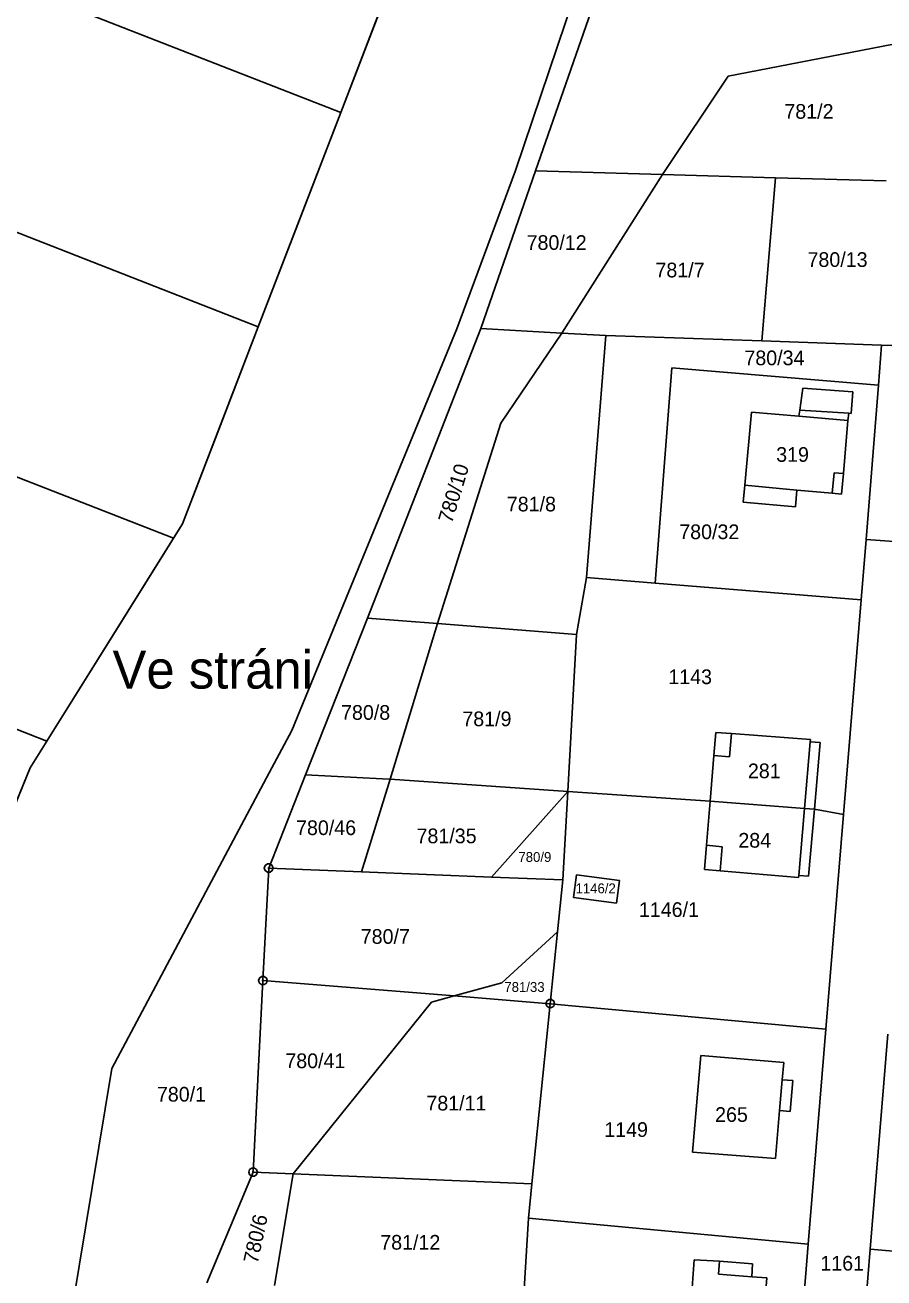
# Model space of a CAD drawing. Extents: x -593358 to -590116, y -1072518 to -1068420.
# Drawn here: x -592030.1 to -591930.6, y -1070702.8 to -1070557.8 of the extents above; entities that cross this region are included whole.
import ezdxf

# ---------------------------------------------------------------- set-up
doc = ezdxf.new("R2010")
doc.units = 0
for name, color, linetype in [('Názvosloví', 7, 'Continuous'), ('Parcela KN', 7, 'Continuous'), ('Parcela ZE', 7, 'Continuous'), ('Parcelní číslo', 7, 'Continuous'), ('Parcelní číslo_stavební', 7, 'Continuous'), ('stavby - vnitřní kresba', 7, 'Continuous'), ('Vnitřní obvod', 7, 'Continuous'), ('Vrstva 24', 7, 'Continuous')]:
    doc.layers.add(name, color=color, linetype=linetype)

msp = doc.modelspace()

# ---------------------------------------------------------------- linework, layer by layer
at = {"layer": 'Parcela KN'}
for p, q in [((-591993.53, -1070567.9), (-591983.95, -1070542.99)), ((-591973.27, -1070574.59), (-591965.95, -1070552.82)), ((-591970.97, -1070574.65), (-591963.41, -1070552.95)), ((-591948.67, -1070563.68), (-591918.52, -1070557.84)), ((-591956.26, -1070575.07), (-591948.67, -1070563.68)), ((-592003.07, -1070592.7), (-591993.53, -1070567.9)), ((-591980.07, -1070592.91), (-591973.27, -1070574.59)), ((-591977.31, -1070592.87), (-591970.97, -1070574.65)), ((-591956.26, -1070575.07), (-591970.97, -1070574.65)), ((-591967.92, -1070593.42), (-591956.26, -1070575.07)), ((-591943.2, -1070575.44), (-591956.26, -1070575.07)), ((-591944.75, -1070594.33), (-591943.2, -1070575.44)), ((-591930.36, -1070575.81), (-591943.2, -1070575.44)), ((-592011.84, -1070615.49), (-592003.07, -1070592.7)), ((-591980.07, -1070592.91), (-591993.75, -1070626.15)), ((-591990.42, -1070626.41), (-591977.31, -1070592.87)), ((-591967.92, -1070593.42), (-591977.31, -1070592.87)), ((-591975, -1070603.84), (-591967.92, -1070593.42)), ((-591962.84, -1070593.71), (-591967.92, -1070593.42)), ((-591962.84, -1070593.71), (-591965.05, -1070621.72)), ((-591944.75, -1070594.33), (-591962.84, -1070593.71)), ((-591930.89, -1070594.8), (-591944.75, -1070594.33)), ((-591931.26, -1070599.45), (-591930.89, -1070594.8)), ((-591923.86, -1070595.03), (-591930.89, -1070594.8)), ((-591955.18, -1070597.43), (-591957.1, -1070622.36)), ((-591931.26, -1070599.45), (-591955.18, -1070597.43)), ((-591940.01, -1070599.8), (-591940.37, -1070602.35)), ((-591934.24, -1070600.22), (-591940.01, -1070599.8)), ((-591932.7, -1070617.32), (-591931.26, -1070599.45)), ((-591934.42, -1070602.72), (-591934.24, -1070600.22)), ((-591945.96, -1070602.56), (-591946.74, -1070611.04)), ((-591940.47, -1070603.02), (-591945.96, -1070602.56)), ((-591940.37, -1070602.35), (-591940.47, -1070603.02)), ((-591934.82, -1070603.55), (-591934.68, -1070602.7)), ((-591934.68, -1070602.7), (-591934.42, -1070602.72)), ((-591982.33, -1070627.04), (-591975, -1070603.84)), ((-591935.32, -1070609.68), (-591934.82, -1070603.55)), ((-591935.55, -1070612.06), (-591935.32, -1070609.68)), ((-591946.74, -1070611.04), (-591946.92, -1070612.98)), ((-591940.88, -1070613.52), (-591940.7, -1070611.59)), ((-591940.7, -1070611.59), (-591936.63, -1070611.96)), ((-591946.92, -1070612.98), (-591940.88, -1070613.52)), ((-591936.63, -1070611.96), (-591935.55, -1070612.06)), ((-592012.89, -1070617.17), (-592011.84, -1070615.49)), ((-592027.56, -1070640.66), (-592012.89, -1070617.17)), ((-591933.26, -1070624.28), (-591932.7, -1070617.32)), ((-591932.7, -1070617.32), (-591925.53, -1070617.84)), ((-591965.05, -1070621.72), (-591966.24, -1070628.3)), ((-591965.05, -1070621.72), (-591957.1, -1070622.36)), ((-591957.1, -1070622.36), (-591933.26, -1070624.28)), ((-591935.3, -1070649.14), (-591933.26, -1070624.28)), ((-591993.75, -1070626.15), (-591999.19, -1070639.41)), ((-591997.59, -1070644.55), (-591990.42, -1070626.41)), ((-591990.42, -1070626.41), (-591982.33, -1070627.04)), ((-591987.79, -1070645.07), (-591982.33, -1070627.04)), ((-591982.33, -1070627.04), (-591966.24, -1070628.3)), ((-591966.24, -1070628.3), (-591967.24, -1070646.47)), ((-591999.19, -1070639.41), (-592001.81, -1070644.33)), ((-591950.09, -1070639.64), (-591950.31, -1070642.32)), ((-591948.28, -1070639.78), (-591950.09, -1070639.64)), ((-591939.14, -1070640.47), (-591948.28, -1070639.78)), ((-591939.16, -1070640.72), (-591939.14, -1070640.47)), ((-592029.5, -1070643.75), (-592027.56, -1070640.66)), ((-591938.02, -1070640.82), (-591939.16, -1070640.72)), ((-591938.68, -1070648.54), (-591938.02, -1070640.82)), ((-591950.31, -1070642.32), (-591950.76, -1070647.59)), ((-592038.8, -1070666.46), (-592029.5, -1070643.75)), ((-592001.81, -1070644.33), (-592020.01, -1070678.53)), ((-592001.86, -1070655.35), (-591997.59, -1070644.55)), ((-591988.67, -1070645.01), (-591997.59, -1070644.55)), ((-591991.1, -1070655.78), (-591987.79, -1070645.07)), ((-591987.79, -1070645.07), (-591988.67, -1070645.01)), ((-591987.79, -1070645.07), (-591967.24, -1070646.47)), ((-591967.24, -1070646.47), (-591976.08, -1070656.38)), ((-591967.24, -1070646.47), (-591967.8, -1070656.71)), ((-591967.24, -1070646.47), (-591950.76, -1070647.59)), ((-591950.76, -1070647.59), (-591951.17, -1070652.69)), ((-591950.76, -1070647.59), (-591939.82, -1070648.45)), ((-591939.82, -1070648.45), (-591938.68, -1070648.54)), ((-591939.35, -1070656.29), (-591938.68, -1070648.54)), ((-591938.68, -1070648.54), (-591935.3, -1070649.14)), ((-591937.34, -1070674), (-591935.3, -1070649.14)), ((-591951.17, -1070652.69), (-591951.4, -1070655.5)), ((-592001.86, -1070655.35), (-592002.53, -1070668.37)), ((-591991.1, -1070655.78), (-592001.86, -1070655.35)), ((-591976.08, -1070656.38), (-591991.1, -1070655.78)), ((-591967.8, -1070656.71), (-591976.08, -1070656.38)), ((-591966.57, -1070658.76), (-591966.23, -1070656.11)), ((-591966.23, -1070656.11), (-591961.25, -1070656.78)), ((-591951.4, -1070655.5), (-591949.57, -1070655.66)), ((-591949.57, -1070655.66), (-591940.51, -1070656.44)), ((-591940.51, -1070656.44), (-591940.49, -1070656.19)), ((-591940.49, -1070656.19), (-591939.35, -1070656.29)), ((-591968.41, -1070662.74), (-591967.8, -1070656.71)), ((-591961.25, -1070656.78), (-591961.58, -1070659.42)), ((-591961.58, -1070659.42), (-591966.57, -1070658.76)), ((-591968.41, -1070662.74), (-591974.88, -1070668.64)), ((-591969.26, -1070671.04), (-591968.41, -1070662.74)), ((-592002.53, -1070668.37), (-592003.67, -1070690.55)), ((-592002.53, -1070668.37), (-591980.39, -1070670.15)), ((-591974.88, -1070668.64), (-591980.39, -1070670.15)), ((-591983.01, -1070670.88), (-591999.04, -1070690.74)), ((-591980.39, -1070670.15), (-591983.01, -1070670.88)), ((-591980.39, -1070670.15), (-591969.26, -1070671.04)), ((-591971.39, -1070691.88), (-591969.26, -1070671.04)), ((-591969.26, -1070671.04), (-591937.34, -1070674)), ((-591939.39, -1070698.87), (-591937.34, -1070674)), ((-591932.21, -1070699.47), (-591930.19, -1070674.58)), ((-591952.81, -1070688.24), (-591951.84, -1070677.04)), ((-591951.84, -1070677.04), (-591942.23, -1070677.84)), ((-591942.23, -1070677.84), (-591942.4, -1070679.85)), ((-592028.89, -1070732.12), (-592020.01, -1070678.53)), ((-591942.4, -1070679.85), (-591941.19, -1070679.95)), ((-591941.19, -1070679.95), (-591941.49, -1070683.51)), ((-591942.7, -1070683.41), (-591943.17, -1070688.95)), ((-591941.49, -1070683.51), (-591942.7, -1070683.41)), ((-591943.17, -1070688.95), (-591952.81, -1070688.24)), ((-592009.01, -1070703.37), (-592003.67, -1070690.55)), ((-592003.67, -1070690.55), (-591999.04, -1070690.74)), ((-592001.19, -1070703.66), (-591999.04, -1070690.74)), ((-591999.04, -1070690.74), (-591971.39, -1070691.88)), ((-591971.39, -1070691.88), (-591971.79, -1070695.88)), ((-591972.33, -1070704.72), (-591971.79, -1070695.88)), ((-591971.79, -1070695.88), (-591939.39, -1070698.87)), ((-591939.39, -1070698.87), (-591941.43, -1070723.73)), ((-591934.22, -1070724.35), (-591932.21, -1070699.47)), ((-591900.32, -1070702.09), (-591932.21, -1070699.47)), ((-591953.33, -1070710.74), (-591952.61, -1070700.67)), ((-591952.61, -1070700.67), (-591949.67, -1070700.85)), ((-591949.67, -1070700.85), (-591945.83, -1070701.16)), ((-591945.83, -1070701.16), (-591945.93, -1070702.65)), ((-591945.93, -1070702.65), (-591944.17, -1070702.78)), ((-591944.17, -1070702.78), (-591944.88, -1070711.36))]:
    msp.add_line(p, q, dxfattribs=at)
at = {"layer": 'Parcela ZE'}
for p, q in [((-592099.27, -1070526.54), (-591993.53, -1070567.9)), ((-592108.76, -1070551.35), (-592003.07, -1070592.7)), ((-592118.18, -1070575.98), (-592012.89, -1070617.17)), ((-592127.9, -1070601.4), (-592027.56, -1070640.66))]:
    msp.add_line(p, q, dxfattribs=at)
at = {"layer": 'stavby - vnitřní kresba'}
for p, q in [((-591940.37, -1070602.35), (-591934.68, -1070602.7)), ((-591940.47, -1070603.02), (-591934.82, -1070603.55)), ((-591936.63, -1070611.96), (-591936.4, -1070609.6)), ((-591936.4, -1070609.6), (-591935.32, -1070609.68)), ((-591940.7, -1070611.59), (-591946.74, -1070611.04)), ((-591948.28, -1070639.78), (-591948.52, -1070642.47)), ((-591939.16, -1070640.72), (-591939.82, -1070648.45)), ((-591948.52, -1070642.47), (-591950.31, -1070642.32)), ((-591939.82, -1070648.45), (-591940.49, -1070656.19)), ((-591951.17, -1070652.69), (-591949.34, -1070652.87)), ((-591949.34, -1070652.87), (-591949.57, -1070655.66)), ((-591942.4, -1070679.85), (-591942.7, -1070683.41)), ((-591949.78, -1070702.34), (-591949.67, -1070700.85)), ((-591945.93, -1070702.65), (-591949.78, -1070702.34))]:
    msp.add_line(p, q, dxfattribs=at)
at = {"layer": 'Vnitřní obvod'}
msp.add_lwpolyline([(-591988.74, -1070555.445), (-591993.53, -1070567.9), (-591998.3, -1070580.3), (-592003.07, -1070592.7), (-592007.455, -1070604.095), (-592011.84, -1070615.49), (-592020.225, -1070628.915), (-592027.56, -1070640.66), (-592029.5, -1070643.75), (-592034.15, -1070655.105)], dxfattribs=at)
at = {"layer": 'Vrstva 24'}
for p, q in [((-592001.98, -1070655.35), (-592001.74, -1070655.35)), ((-592002.65, -1070668.37), (-592002.41, -1070668.37)), ((-591969.38, -1070671.04), (-591969.14, -1070671.04)), ((-592003.79, -1070690.55), (-592003.55, -1070690.55))]:
    msp.add_line(p, q, dxfattribs=at)
for points in [[(-592001.71, -1070654.87), (-592001.46, -1070655.05), (-592001.36, -1070655.34), (-592001.46, -1070655.63), (-592001.71, -1070655.81), (-592002.02, -1070655.81), (-592002.27, -1070655.63), (-592002.37, -1070655.34), (-592002.27, -1070655.05), (-592002.02, -1070654.87)], [(-592002.38, -1070667.89), (-592002.13, -1070668.07), (-592002.03, -1070668.36), (-592002.13, -1070668.65), (-592002.38, -1070668.83), (-592002.69, -1070668.83), (-592002.94, -1070668.65), (-592003.04, -1070668.36), (-592002.94, -1070668.07), (-592002.69, -1070667.89)], [(-591969.11, -1070670.56), (-591968.86, -1070670.74), (-591968.76, -1070671.03), (-591968.86, -1070671.32), (-591969.11, -1070671.5), (-591969.42, -1070671.5), (-591969.67, -1070671.32), (-591969.77, -1070671.03), (-591969.67, -1070670.74), (-591969.42, -1070670.56)], [(-592003.52, -1070690.07), (-592003.27, -1070690.25), (-592003.17, -1070690.54), (-592003.27, -1070690.83), (-592003.52, -1070691.01), (-592003.83, -1070691.01), (-592004.08, -1070690.83), (-592004.18, -1070690.54), (-592004.08, -1070690.25), (-592003.83, -1070690.07)]]:
    msp.add_lwpolyline(points, close=True, dxfattribs=at)

# ---------------------------------------------------------------- texts
at = {"layer": 'Názvosloví'}
msp.add_text('Ve stráni', height=4.4, dxfattribs=at).set_placement((-592019.948, -1070634.57))
at = {"layer": 'Parcelní číslo'}
for s, height, p in [('781/2', 1.7, (-591942.155, -1070568.61)), ('780/12', 1.7, (-591972.001, -1070583.79)), ('780/13', 1.7, (-591939.475, -1070585.76)), ('781/7', 1.7, (-591957.082, -1070586.97)), ('780/34', 1.7, (-591946.783, -1070597.14)), ('781/8', 1.7, (-591974.292, -1070614.06)), ('780/32', 1.7, (-591954.326, -1070617.27)), ('1143', 1.7, (-591955.594, -1070634.05)), ('780/8', 1.7, (-591993.487, -1070638.18)), ('781/9', 1.7, (-591979.442, -1070638.92)), ('780/46', 1.7, (-591998.696, -1070651.52)), ('781/35', 1.7, (-591984.745, -1070652.47)), ('780/9', 1.14, (-591972.951, -1070654.63)), ('1146/2', 1.14, (-591966.337, -1070658.26)), ('1146/1', 1.7, (-591958.998, -1070661)), ('780/7', 1.7, (-591991.206, -1070664.11)), ('781/33', 1.14, (-591974.579, -1070669.68)), ('780/41', 1.7, (-591999.938, -1070678.5)), ('780/1', 1.7, (-592014.808, -1070682.37)), ('781/11', 1.7, (-591983.605, -1070683.4)), ('1149', 1.7, (-591963.007, -1070686.46)), ('781/12', 1.7, (-591988.947, -1070699.51)), ('1161', 1.7, (-591937.989, -1070701.93))]:
    msp.add_text(s, height=height, dxfattribs=at).set_placement(p)
for s, rotation, p in [('780/10', 73.10941, (-591980.658, -1070615.53)), ('780/6', 77.80767, (-592003.158, -1070701.209))]:
    msp.add_text(s, height=1.7, rotation=rotation, dxfattribs=at).set_placement(p)
at = {"layer": 'Parcelní číslo_stavební'}
for s, p in [('319', (-591943.103, -1070608.32)), ('281', (-591946.377, -1070644.94)), ('284', (-591947.485, -1070652.98)), ('265', (-591950.175, -1070684.72))]:
    msp.add_text(s, height=1.7, dxfattribs=at).set_placement(p)

doc.saveas('drawing.dxf')
